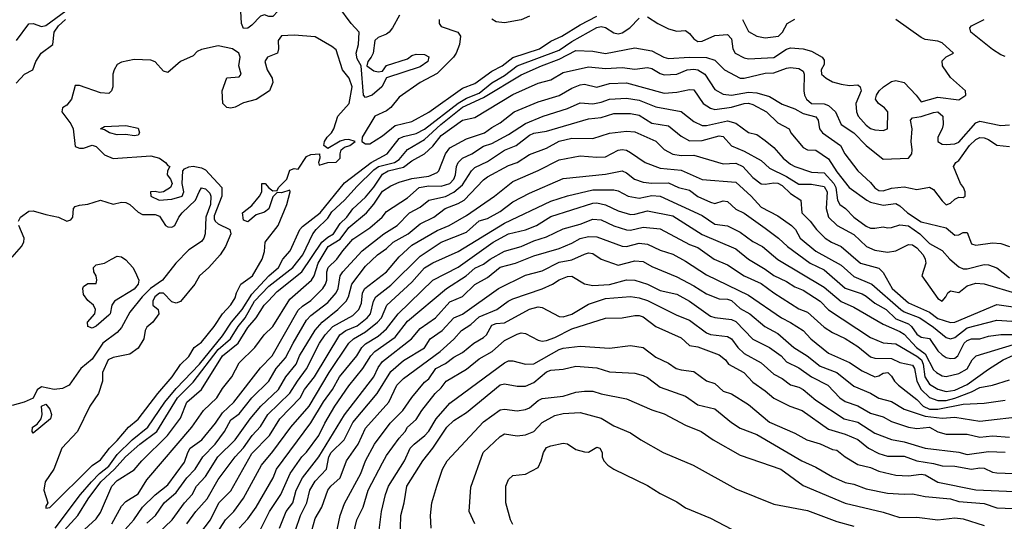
# Model space of a CAD drawing. Header units: metres. Extents: x -46681 to -43747, y -240911 to -237677.
# Tile 257 of 656: x -45058 to -44941, y -240417 to -240357. Entities that reach past the tile are written whole.
import ezdxf

# ---------------------------------------------------------------- set-up
doc = ezdxf.new("R2010")
doc.units = ezdxf.units.M
doc.layers.add('CONTOUR_INDEX', color=1, linetype='Continuous')
doc.layers.add('CONTOUR_INTER', color=3, linetype='Continuous')

msp = doc.modelspace()

# ---------------------------------------------------------------- linework, layer by layer
at = {"layer": 'CONTOUR_INDEX'}
for points, elevation in [([(-44940.6, -240361.44), (-44941.1, -240361.24), (-44942.1, -240360.59), (-44944.66, -240358.52), (-44944.79, -240358.02), (-44944.6, -240357.8), (-44943.1, -240357.04)], 75), ([(-45054.43, -240420.02), (-45050.8, -240416.02), (-45049.57, -240414.02), (-45048.04, -240412.02), (-45046.42, -240410.52), (-45045.12, -240409.02), (-45043.41, -240407.52), (-45041.39, -240406.02), (-45038.95, -240402.02), (-45037.1, -240400.17), (-45034.1, -240396.26), (-45032.65, -240395.02), (-45031.72, -240393.52), (-45030.92, -240392.52), (-45029.81, -240390.52), (-45028.1, -240388.76), (-45025.23, -240386.52), (-45024.05, -240385.02), (-45022.87, -240382.52), (-45022.48, -240382.02), (-45021.1, -240380.65), (-45020.6, -240379.9), (-45019.1, -240378.53), (-45017.6, -240376.85), (-45015.6, -240374.91), (-45015.08, -240374.52), (-45013.15, -240374.02), (-45012.6, -240373.67), (-45011.6, -240372.48), (-45009.6, -240371.3), (-45007.67, -240369.52), (-45005.1, -240367.47), (-45002.6, -240366.32), (-44998.1, -240363.61), (-44995.68, -240362.52), (-44993.6, -240361.76), (-44991.6, -240360.73), (-44989.6, -240360.81), (-44988.1, -240361.07), (-44984.6, -240360.38), (-44982.6, -240360.77), (-44981.15, -240361.52), (-44980.6, -240361.65), (-44978.1, -240361.5), (-44976.1, -240361.55), (-44975.1, -240361.86), (-44973.95, -240363.02), (-44972.1, -240364), (-44971.6, -240364.01), (-44969.1, -240363.41), (-44968.1, -240363.39), (-44966.6, -240362.82), (-44966.1, -240362.74), (-44965.1, -240362.85), (-44964.6, -240363.19), (-44964.47, -240363.52), (-44964.52, -240365.52), (-44964.46, -240366.02), (-44964.2, -240366.52), (-44963.6, -240367.01), (-44962.1, -240367.07), (-44961.6, -240367.27), (-44960.76, -240368.02), (-44960.09, -240369.52), (-44958.6, -240370.49), (-44957.1, -240372.01), (-44955.1, -240373.63), (-44952.1, -240373.5), (-44951.7, -240373.02), (-44951.64, -240372.52), (-44951.78, -240371.52), (-44951.66, -240370.02), (-44951.83, -240369.02), (-44951.6, -240368.73), (-44950.6, -240368.58), (-44949.1, -240368.08), (-44948.6, -240368.02), (-44948, -240368.52), (-44947.97, -240369.52), (-44948.1, -240370.04), (-44948.61, -240371.02), (-44948.61, -240371.52), (-44948.1, -240371.84), (-44947.6, -240371.88), (-44946.6, -240371.8), (-44946.1, -240371.61), (-44944.1, -240369.31), (-44943.6, -240369.13), (-44941.1, -240369.64), (-44940.1, -240369.55)], 75), ([(-45042.18, -240419.02), (-45039.59, -240416.52), (-45038.1, -240414.49), (-45037.19, -240413.52), (-45036.67, -240412.52), (-45035.6, -240411.39), (-45034.14, -240409.02), (-45032.11, -240407.02), (-45030.32, -240404.52), (-45029.05, -240403.02), (-45026.96, -240401.02), (-45026.06, -240399.52), (-45024.84, -240398.02), (-45024.45, -240397.02), (-45022.6, -240393.97), (-45021.75, -240393.02), (-45019.89, -240391.52), (-45018.91, -240390.52), (-45018.62, -240390.02), (-45018.25, -240388.52), (-45016.6, -240386.36), (-45015.2, -240385.02), (-45014.1, -240384.27), (-45013.32, -240383.52), (-45011.55, -240382.52), (-45010.1, -240381.33), (-45008.47, -240380.52), (-45007.14, -240379.52), (-45005.6, -240378.93), (-45004.88, -240378.52), (-45002.6, -240376.09), (-45002.1, -240375.75), (-44999.6, -240374.39), (-44998.6, -240374.03), (-44997.1, -240373.08), (-44995.1, -240372.35), (-44993.6, -240371.48), (-44992.1, -240371.14), (-44989.6, -240371.17), (-44987.6, -240370.53), (-44985.6, -240370.3), (-44984.6, -240370.38), (-44982.1, -240371.49), (-44981.1, -240372.49), (-44980.1, -240373.06), (-44979.1, -240373.22), (-44977.6, -240373.16), (-44974.1, -240374.2), (-44972.6, -240374.12), (-44971.79, -240374.52), (-44970.6, -240375.82), (-44969.6, -240376.59), (-44969.1, -240376.63), (-44968.1, -240376.45), (-44967.6, -240376.51), (-44967.1, -240376.77), (-44966.1, -240377.74), (-44964.89, -240378.52), (-44964.75, -240380.02), (-44963.77, -240381.02), (-44963.03, -240382.02), (-44961.99, -240383.02), (-44961.24, -240383.52), (-44960.1, -240384.01), (-44957.78, -240386.02), (-44955.6, -240386.59), (-44955.1, -240387.12), (-44954.04, -240389.02), (-44952.1, -240390.73), (-44949.6, -240391.82), (-44948.6, -240392.59), (-44947.1, -240393.05), (-44946.6, -240393.01), (-44941.6, -240390.92), (-44939.1, -240391.29)], 80), ([(-45029.6, -240418.72), (-45028.03, -240415.52), (-45026.66, -240413.52), (-45025.55, -240411.02), (-45024.19, -240409.02), (-45023.6, -240408.48), (-45022.15, -240406.52), (-45021.43, -240405.02), (-45020.24, -240403.02), (-45018.6, -240400.6), (-45016.92, -240398.52), (-45015.99, -240397.02), (-45015.51, -240396.52), (-45013.1, -240394.8), (-45011.6, -240392.89), (-45006.97, -240389.02), (-45004.66, -240387.52), (-45003.6, -240386.61), (-45002.6, -240386.13), (-45001.81, -240385.52), (-45000.1, -240384.57), (-44998.1, -240384.02), (-44996.6, -240383.37), (-44995.1, -240382.89), (-44993.1, -240381.91), (-44991.1, -240381.38), (-44989.6, -240380.76), (-44988.6, -240380.84), (-44987.1, -240381.57), (-44985.6, -240382.06), (-44985.1, -240382.09), (-44983.6, -240381.73), (-44981.6, -240381.94), (-44978.1, -240383.79), (-44977.1, -240384.14), (-44975.18, -240385.52), (-44973.6, -240386.2), (-44971.6, -240387.51), (-44969.6, -240388.43), (-44968.1, -240389.55), (-44965.1, -240391.42), (-44964.1, -240391.83), (-44962.1, -240393.62), (-44961.1, -240394.26), (-44959.6, -240394.97), (-44958.1, -240395.93), (-44956.6, -240397.14), (-44956.1, -240397.31), (-44954.1, -240397.36), (-44953.1, -240397.8), (-44951.6, -240398.13), (-44951.38, -240398.52), (-44951.1, -240400.02), (-44950.57, -240401.02), (-44949.6, -240401.98), (-44948.6, -240402.32), (-44947.6, -240402.32), (-44946.6, -240402.08), (-44944.6, -240401.31), (-44943.6, -240400.78), (-44942.1, -240400.5), (-44940.1, -240399.89)], 85), ([(-45046.8, -240385.52), (-45046.1, -240385.19), (-45045.6, -240385.27), (-45045.1, -240385.6), (-45044.25, -240386.52), (-45043.97, -240387.02), (-45043.54, -240388.02), (-45043.61, -240388.52), (-45044.1, -240389.09), (-45046.42, -240390.52), (-45046.74, -240391.02), (-45046.96, -240392.02), (-45047.1, -240392.2), (-45048.6, -240393.5), (-45049.1, -240393.75), (-45049.6, -240393.54), (-45049.65, -240393.02), (-45048.78, -240392.02), (-45048.69, -240391.52), (-45048.92, -240391.02), (-45049.6, -240390.46), (-45050.1, -240389.75), (-45050.21, -240389.02), (-45050.1, -240388.77), (-45049.6, -240388.44), (-45048.6, -240388.43), (-45048.52, -240388.02), (-45048.61, -240387.52), (-45048.88, -240387.02), (-45048.91, -240386.52), (-45048.6, -240386.22), (-45047.6, -240386), (-45046.8, -240385.52)], 75), ([(-45018.7, -240421.02), (-45017.65, -240416.52), (-45016.9, -240415.02), (-45016.3, -240413.02), (-45014.6, -240409.77), (-45014.1, -240408.87), (-45012.6, -240406.81), (-45011.88, -240406.02), (-45011.6, -240405.52), (-45010.6, -240404.6), (-45009.9, -240403.52), (-45008.33, -240401.52), (-45007.6, -240400.83), (-45007.04, -240400.02), (-45004.6, -240398.62), (-45003.1, -240397.39), (-45001.56, -240396.52), (-45000.1, -240395.2), (-44998.6, -240394.44), (-44998.1, -240394.31), (-44997.6, -240394.37), (-44996.1, -240395.15), (-44995.6, -240395.27), (-44995.1, -240395.22), (-44994.1, -240394.85), (-44992.1, -240393.81), (-44988.1, -240392.53), (-44986.1, -240392.5), (-44984.6, -240392.22), (-44984.1, -240392.22), (-44983.6, -240392.4), (-44982.1, -240393.55), (-44979.1, -240394.9), (-44978.1, -240395.78), (-44977.1, -240395.95), (-44974.6, -240396.9), (-44973.85, -240397.52), (-44973.47, -240398.02), (-44971.65, -240399.02), (-44970.6, -240400.16), (-44969.1, -240401.17), (-44968.1, -240402.07), (-44966.19, -240403.02), (-44964.72, -240403.52), (-44961.6, -240405.74), (-44959.6, -240406.33), (-44958.1, -240406.99), (-44956.83, -240408.02), (-44955.6, -240408.66), (-44954.6, -240408.97), (-44952.6, -240408.97), (-44951.1, -240409.53), (-44949.1, -240409.83), (-44948.1, -240410.11), (-44946.6, -240410.15), (-44944.6, -240410.51), (-44943.6, -240410.36), (-44943.1, -240410.4), (-44942.1, -240410.87), (-44941.6, -240410.95), (-44939.6, -240411.02)], 90), ([(-44999.1, -240417.1), (-44999.39, -240416.52), (-44999.93, -240414.52), (-44999.92, -240412.52), (-44999.6, -240411.75), (-44999.1, -240411.25), (-44997.6, -240411.11), (-44996.1, -240410.29), (-44995.72, -240409.52), (-44995.46, -240408.52), (-44995.1, -240407.94), (-44994.6, -240407.72), (-44993.1, -240407.41), (-44992.6, -240407.51), (-44991.6, -240408.15), (-44990.6, -240408.46), (-44990.1, -240408.5), (-44989.1, -240407.9), (-44988.76, -240408.02), (-44988.47, -240408.52), (-44988.47, -240409.02), (-44988.28, -240409.52), (-44987.83, -240410.02), (-44987.1, -240410.49), (-44983.1, -240412.45), (-44981.6, -240413.4), (-44979.6, -240414.4), (-44978.6, -240415.09), (-44975.6, -240416.32), (-44973.1, -240417.64)], 95)]:
    msp.add_lwpolyline(points, dxfattribs=dict(at, elevation=elevation))
at = {"layer": 'CONTOUR_INTER'}
for points, elevation in [([(-45058.06, -240359.52), (-45056.6, -240357.53), (-45056.1, -240357.52), (-45055.1, -240357.88), (-45054.6, -240357.75), (-45051.6, -240355.55)], 72), ([(-45031.03, -240355.02), (-45030.1, -240354.63), (-45029.6, -240354.69), (-45028.6, -240355.35), (-45027.1, -240355.22), (-45026.88, -240355.52), (-45027.04, -240356.02), (-45027.6, -240356.66), (-45028.1, -240356.69), (-45028.6, -240356.47), (-45029.1, -240356.62), (-45030.1, -240357.69), (-45030.6, -240358.04), (-45031.1, -240358.09), (-45031.34, -240357.52), (-45031.4, -240356.02), (-45031.31, -240355.52), (-45031.03, -240355.02)], 74), ([(-45012.57, -240356.52), (-45013.38, -240358.02), (-45013.81, -240358.52), (-45014.1, -240358.79), (-45015.1, -240359.18), (-45015.48, -240359.52), (-45015.71, -240361.02), (-45015.92, -240361.52), (-45016.31, -240362.02), (-45016.46, -240362.52), (-45015.6, -240363.13), (-45015.1, -240363.26), (-45014.6, -240363.19), (-45014.1, -240362.49), (-45011.6, -240361.7), (-45011.1, -240361.32), (-45010.6, -240361.17), (-45009.6, -240361.21), (-45009.1, -240361.46), (-45009.21, -240362.02), (-45010.1, -240362.65), (-45014.1, -240363.98), (-45014.67, -240365.02), (-45015.83, -240366.02), (-45016.6, -240366.3), (-45016.84, -240366.02), (-45017.14, -240362.52), (-45017.6, -240361.71), (-45017.71, -240361.02), (-45017.45, -240360.02), (-45017.35, -240358.52), (-45018.29, -240357.52), (-45019.79, -240355.52)], 74), ([(-45007.86, -240357.02), (-45007.86, -240357.52), (-45007.6, -240357.85), (-45005.62, -240358.52), (-45005.31, -240359.02), (-45005.43, -240360.02), (-45005.82, -240361.02), (-45006.14, -240361.52), (-45008.1, -240363.45), (-45010.1, -240364.51), (-45012.6, -240366.27), (-45013.6, -240367.49), (-45014.1, -240367.9), (-45015.48, -240368.52), (-45017.01, -240371.02), (-45017.04, -240371.52), (-45016.6, -240371.81), (-45016.1, -240371.82), (-45014.6, -240370.87), (-45013.1, -240369.64), (-45011.1, -240369.16), (-45009.1, -240368.04), (-45005.1, -240365.2), (-45003.6, -240364.65), (-45001.6, -240363.19), (-45000.37, -240362.52), (-44999.1, -240361.54), (-44995.95, -240360.52), (-44994.6, -240359.62), (-44993.29, -240359.02), (-44991.1, -240357.65), (-44989.1, -240356.65)], 73), ([(-44997.1, -240356.65), (-44998.1, -240357.08), (-45000.1, -240357.42), (-45001.1, -240357.31), (-45001.6, -240356.97)], 73), ([(-44983.1, -240356.72), (-44981.86, -240357.52), (-44980.6, -240358.13), (-44979.6, -240358.4), (-44978.6, -240358.35), (-44978.1, -240358.69), (-44977.6, -240359.33), (-44977.1, -240359.65), (-44976.6, -240359.61), (-44975.1, -240358.94), (-44973.6, -240358.82), (-44973.1, -240359.32), (-44972.94, -240360.52), (-44972.7, -240361.02), (-44971.6, -240361.6), (-44971.1, -240361.69), (-44968.1, -240361.53), (-44966.6, -240360.54), (-44966.1, -240360.4), (-44964.6, -240360.51), (-44963.6, -240360.8), (-44962.34, -240361.52), (-44962.1, -240361.85), (-44962.1, -240362.37), (-44962.47, -240363.02), (-44962.42, -240363.52), (-44961.87, -240364.02), (-44961.1, -240364.44), (-44960.1, -240364.72), (-44959.1, -240364.86), (-44958.1, -240364.79), (-44957.83, -240365.02), (-44957.73, -240365.52), (-44958.35, -240367.02), (-44958.28, -240368.02), (-44958.06, -240368.52), (-44957.1, -240369.6), (-44956.6, -240369.99), (-44956.1, -240370.15), (-44955.1, -240370.22), (-44954.6, -240370.03), (-44954.54, -240368.02), (-44954.93, -240367.52), (-44955.67, -240367.02), (-44956, -240366.52), (-44955.9, -240366.02), (-44955.57, -240365.52), (-44955.07, -240365.02), (-44954.1, -240364.39), (-44953.6, -240364.27), (-44952.6, -240364.53), (-44951.16, -240366.02), (-44950.6, -240366.81), (-44948.6, -240366.25), (-44946.1, -240366.57), (-44945.28, -240366.02), (-44945.31, -240365.52), (-44947.1, -240363.94), (-44948.05, -240362.52), (-44948.1, -240361.96), (-44947.6, -240361.46), (-44946.72, -240361.02), (-44948.1, -240359.82), (-44948.6, -240359.6), (-44950.1, -240359.4), (-44950.6, -240359.16), (-44953.6, -240357.02)], 74), ([(-45058.1, -240364.61), (-45057.11, -240363.52), (-45056.13, -240363.02), (-45055.76, -240362.02), (-45055.15, -240361.02), (-45053.76, -240360.02), (-45053.59, -240358.52), (-45053.1, -240357.77), (-45052.25, -240357.02)], 73), ([(-45053.47, -240417.52), (-45050.47, -240413.52), (-45049.18, -240412.02), (-45048.2, -240411.02), (-45047.1, -240410.15), (-45046.1, -240408.75), (-45044.33, -240407.02), (-45042.48, -240405.52), (-45040.44, -240402.52), (-45039.1, -240400.92), (-45036.35, -240398.02), (-45033.6, -240394.64), (-45032.53, -240393.02), (-45031.27, -240391.52), (-45030.1, -240389.69), (-45028.1, -240387.53), (-45026.93, -240386.52), (-45026.42, -240385.52), (-45025.57, -240384.52), (-45024.4, -240382.02), (-45024.1, -240381.65), (-45021.99, -240380.02), (-45019.1, -240376.44), (-45015.95, -240374.02), (-45014.02, -240373.02), (-45012.6, -240371.2), (-45012.1, -240370.95), (-45010.6, -240370.58), (-45009.6, -240370.08), (-45005.6, -240366.97), (-45004.6, -240366.39), (-45003.1, -240365.78), (-45001.6, -240364.56), (-45000.1, -240363.68), (-44998.6, -240362.55), (-44993.6, -240360.68), (-44992.1, -240359.63), (-44989.1, -240357.99), (-44988.6, -240357.86), (-44988.1, -240358), (-44987.1, -240358.62), (-44986.6, -240358.72), (-44986.1, -240358.63), (-44985.21, -240358.02), (-44984.1, -240356.89)], 74), ([(-44971.8, -240357.02), (-44971.1, -240358.45), (-44970.1, -240359.03), (-44969.1, -240359.22), (-44967.55, -240359.02), (-44967.06, -240358.52), (-44966.5, -240357.52), (-44965.6, -240356.98)], 73), ([(-45026.6, -240358.98), (-45027, -240359.52), (-45026.96, -240360.52), (-45027.08, -240361.02), (-45028.24, -240361.52), (-45028.57, -240362.02), (-45028.28, -240363.02), (-45027.71, -240364.02), (-45027.63, -240364.52), (-45028.02, -240365.52), (-45029.6, -240366.56), (-45031.1, -240366.92), (-45032.1, -240367.46), (-45032.6, -240367.57), (-45033.1, -240367.49), (-45033.54, -240367.02), (-45033.63, -240365.52), (-45033.1, -240363.98), (-45031.6, -240363.83), (-45031.39, -240363.52), (-45031.65, -240362.52), (-45031.5, -240361.52), (-45031.67, -240361.02), (-45032.42, -240360.52), (-45034.1, -240360.18), (-45036.1, -240360.59), (-45036.6, -240360.85), (-45037.1, -240361.33), (-45038.6, -240362.01), (-45040.1, -240363.32), (-45040.6, -240363.16), (-45041.6, -240362.06), (-45042.1, -240361.87), (-45044.1, -240361.77), (-45045.6, -240362.09), (-45046.1, -240362.38), (-45046.49, -240363.02), (-45046.63, -240363.52), (-45046.64, -240365.02), (-45046.78, -240365.52), (-45047.1, -240365.82), (-45048.1, -240365.74), (-45050.6, -240364.87), (-45051.1, -240364.89), (-45051.55, -240366.52), (-45052.1, -240367.2), (-45052.59, -240367.52), (-45052.69, -240368.02), (-45051.6, -240369.42), (-45051.33, -240370.02), (-45051.1, -240372.12), (-45050.6, -240372.33), (-45050.1, -240372.35), (-45049.1, -240371.99), (-45048.6, -240372.13), (-45047.6, -240373.13), (-45046.6, -240373.56), (-45042.1, -240373.25), (-45041.1, -240373.5), (-45040.38, -240374.02), (-45040.1, -240374.41), (-45039.86, -240374.52), (-45040.14, -240375.02), (-45040.19, -240375.52), (-45039.77, -240376.02), (-45039.57, -240376.52), (-45039.77, -240377.02), (-45040.6, -240377.54), (-45041.1, -240377.62), (-45041.6, -240377.47), (-45042.16, -240377.52), (-45042.1, -240378.02), (-45041.14, -240378.52), (-45039.6, -240378.39), (-45038.41, -240378.02), (-45038.2, -240377.52), (-45038.39, -240376.52), (-45038.31, -240375.02), (-45038.1, -240374.8), (-45037.6, -240374.54), (-45037.1, -240374.46), (-45036.1, -240374.65), (-45035.6, -240374.91), (-45033.67, -240377.02), (-45033.68, -240378.02), (-45034.6, -240380.38), (-45034.6, -240380.73), (-45034.47, -240381.02), (-45034.1, -240381.34), (-45032.72, -240382.02), (-45032.6, -240382.52), (-45033.24, -240384.02), (-45033.86, -240385.02), (-45035.22, -240386.52), (-45036.33, -240387.52), (-45036.87, -240388.52), (-45038.6, -240390.56), (-45039.1, -240390.78), (-45039.6, -240390.61), (-45040.6, -240389.59), (-45041.1, -240389.59), (-45041.62, -240390.02), (-45041.89, -240390.52), (-45041.87, -240391.02), (-45041.25, -240391.52), (-45041.18, -240392.02), (-45041.89, -240393.02), (-45042.6, -240393.6), (-45042.78, -240394.02), (-45042.94, -240395.02), (-45043.6, -240396.1), (-45044.6, -240396.84), (-45046.6, -240397.21), (-45047.18, -240397.52), (-45047.84, -240399.02), (-45047.84, -240400.02), (-45048.35, -240401.52), (-45049.35, -240403.02), (-45050.83, -240406.02), (-45052.67, -240408.02), (-45053.63, -240410.52), (-45054.66, -240412.02), (-45054.84, -240413.02), (-45054.36, -240414.52), (-45054.6, -240414.91), (-45054.6, -240415.15), (-45054.1, -240415.05), (-45049.1, -240410.08), (-45048.1, -240409.39), (-45047.04, -240408.02), (-45046.1, -240407.1), (-45044.77, -240405.52), (-45043.6, -240404.57), (-45041.3, -240401.52), (-45039.58, -240399.52), (-45038.6, -240398.07), (-45037.6, -240397.1), (-45036.95, -240396.02), (-45036.1, -240395.41), (-45034.6, -240393.55), (-45033.58, -240392.02), (-45032.6, -240390.95), (-45032.1, -240390.11), (-45031.94, -240389.52), (-45031.43, -240388.52), (-45030.05, -240387.52), (-45028.88, -240385.52), (-45028.6, -240384.61), (-45028.52, -240383.52), (-45027, -240381.52), (-45025.95, -240379.02), (-45025.55, -240377.52), (-45025.6, -240377.34), (-45026.6, -240377.63), (-45027.1, -240377.6), (-45027.6, -240378.12), (-45028.1, -240379.55), (-45028.6, -240379.96), (-45029.6, -240380.26), (-45030.6, -240381.1), (-45031.1, -240380.9), (-45031.23, -240380.02), (-45030.1, -240379.16), (-45029.19, -240378.02), (-45028.93, -240377.52), (-45028.92, -240376.52), (-45028.51, -240376.52), (-45028.1, -240377.05), (-45027.6, -240377.42), (-45027.1, -240377.37), (-45026.94, -240377.02), (-45025.94, -240376.02), (-45025.6, -240374.96), (-45025.1, -240374.74), (-45024.6, -240374.82), (-45023.6, -240373.31), (-45023.1, -240373.1), (-45022.06, -240373.02), (-45022.02, -240373.52), (-45022.21, -240374.02), (-45022.1, -240374.35), (-45021.1, -240374.04), (-45020.1, -240374), (-45019.6, -240373.52), (-45019.62, -240373.02), (-45019.48, -240372.52), (-45019.1, -240372.21), (-45018.46, -240372.02), (-45017.82, -240371.52), (-45018.6, -240371.29), (-45019.1, -240371.34), (-45019.6, -240371.49), (-45021.1, -240372.37), (-45021.56, -240372.02), (-45021.47, -240371.52), (-45021.17, -240371.02), (-45020.64, -240370.52), (-45020.35, -240370.02), (-45019.88, -240368.52), (-45018.56, -240367.02), (-45018.19, -240365.02), (-45018.54, -240364.02), (-45019.32, -240363.02), (-45020.1, -240360.65), (-45020.6, -240360.22), (-45022.6, -240359.08), (-45025.1, -240358.91), (-45026.6, -240358.98)], 73), ([(-45050.91, -240418.52), (-45048.6, -240416.43), (-45048.1, -240415.66), (-45046.73, -240412.52), (-45046.1, -240411.87), (-45044.1, -240410.59), (-45043.17, -240409.52), (-45040.13, -240406.52), (-45038.6, -240404.45), (-45037.84, -240402.52), (-45036.08, -240401.02), (-45033.59, -240397.02), (-45031.73, -240395.52), (-45030.6, -240393.66), (-45029.6, -240392.52), (-45028.65, -240391.02), (-45028.19, -240390.52), (-45027.1, -240389.38), (-45024.17, -240387.02), (-45021.8, -240383.52), (-45021.1, -240382.92), (-45020.39, -240382.52), (-45019.6, -240381.27), (-45018.82, -240380.52), (-45018.1, -240379.55), (-45016.6, -240378.17), (-45015.6, -240376.97), (-45014.6, -240375.42), (-45013.9, -240375.02), (-45012.1, -240374.57), (-45011.1, -240373.84), (-45009.6, -240373), (-45008.6, -240372.1), (-45007.6, -240370.82), (-45005.1, -240369.01), (-45003.6, -240368.68), (-44999.1, -240365.95), (-44996.1, -240364.62), (-44994.6, -240364.22), (-44993.1, -240363.35), (-44990.1, -240362.66), (-44988.1, -240362.85), (-44986.1, -240362.74), (-44984.6, -240362.95), (-44983.1, -240362.73), (-44982.6, -240362.84), (-44981.6, -240363.47), (-44981.1, -240363.6), (-44979.6, -240363.53), (-44978.37, -240363.02), (-44977.6, -240362.93), (-44977.1, -240363.03), (-44976.27, -240363.52), (-44975.1, -240365.35), (-44974.1, -240365.89), (-44973.1, -240366.02), (-44971.1, -240365.69), (-44970.1, -240365.76), (-44968.6, -240366.17), (-44967.1, -240367.08), (-44965.6, -240367.65), (-44964.6, -240368.2), (-44963.1, -240368.62), (-44962.81, -240369.02), (-44962.68, -240370.02), (-44962.31, -240370.52), (-44960.17, -240372.02), (-44959.64, -240373.02), (-44958.1, -240375.03), (-44956.6, -240376.41), (-44956.1, -240377.05), (-44955.6, -240377.35), (-44955.1, -240377.4), (-44954.1, -240377.08), (-44952.6, -240376.93), (-44951.1, -240377.25), (-44949.6, -240376.95), (-44949.1, -240377.23), (-44948.1, -240378.61), (-44947.6, -240379.07), (-44947.1, -240378.86), (-44946.6, -240378.38), (-44946.1, -240378.17), (-44945.6, -240378.21), (-44945.35, -240378.02), (-44945.35, -240377.52), (-44945.55, -240377.02), (-44945.9, -240376.52), (-44946.72, -240374.52), (-44946.48, -240374.02), (-44946.1, -240373.79), (-44944.82, -240372.02), (-44944.1, -240371.3), (-44943.6, -240371.08), (-44943.1, -240371.11), (-44942.6, -240371.28), (-44941.6, -240371.99), (-44940.1, -240372.13)], 76), ([(-45046.73, -240417.02), (-45045.6, -240414.89), (-45045.1, -240414.35), (-45043.6, -240413.43), (-45042.6, -240411.77), (-45037.23, -240405.52), (-45035.84, -240403.52), (-45034.28, -240402.02), (-45033.6, -240400.9), (-45032.48, -240399.52), (-45031.6, -240397.87), (-45029.74, -240396.02), (-45028.64, -240394.52), (-45027.6, -240393.53), (-45025.6, -240390.3), (-45023.03, -240388.02), (-45022.69, -240387.52), (-45022.22, -240386.02), (-45021.03, -240384.02), (-45019.6, -240383.14), (-45018.6, -240381.75), (-45016.49, -240380.02), (-45015.6, -240378.99), (-45014.6, -240377.44), (-45013.6, -240376.81), (-45012.6, -240376.38), (-45011.1, -240375.92), (-45009.1, -240375.66), (-45008.1, -240375.23), (-45007.88, -240375.02), (-45007.11, -240373.02), (-45006.6, -240372.28), (-45004.6, -240371.22), (-45002.45, -240370.52), (-45001.6, -240369.87), (-45000.6, -240369.33), (-44998.94, -240368.02), (-44996.1, -240366.82), (-44993.6, -240366.08), (-44992.1, -240365.19), (-44991.1, -240364.8), (-44990.6, -240364.73), (-44989.1, -240365.08), (-44987.6, -240364.65), (-44985.6, -240364.57), (-44981.1, -240365.77), (-44979.6, -240365.66), (-44978.1, -240365.36), (-44977.6, -240365.41), (-44976.48, -240367.02), (-44975.6, -240367.59), (-44975.1, -240367.73), (-44973.1, -240367.47), (-44971.6, -240367.01), (-44971.1, -240366.96), (-44970.6, -240367.14), (-44968.96, -240368.02), (-44967.6, -240369.33), (-44966.28, -240370.02), (-44966.06, -240370.52), (-44964.6, -240372.26), (-44964.1, -240372.54), (-44963.1, -240372.58), (-44961.6, -240373.59), (-44960.6, -240375.15), (-44959.12, -240377.02), (-44957.05, -240378.52), (-44956.6, -240378.76), (-44955.1, -240379.11), (-44953.6, -240378.93), (-44953.1, -240379.19), (-44952.22, -240380.02), (-44950.6, -240381.11), (-44947.6, -240381.8), (-44946.6, -240382.69), (-44946.1, -240382.65), (-44945.6, -240382.37), (-44945.1, -240382.36), (-44944.6, -240383.7), (-44944.1, -240383.85), (-44942.1, -240383.58), (-44941.1, -240383.67), (-44940.1, -240384.01)], 77), ([(-45045.9, -240418.52), (-45044.12, -240416.52), (-45043.1, -240415.02), (-45041.6, -240413.55), (-45040.1, -240412.38), (-45038.1, -240409.66), (-45037.73, -240408.52), (-45037.43, -240408.02), (-45036.07, -240407.02), (-45034.41, -240405.02), (-45033.6, -240403.79), (-45032.27, -240402.52), (-45029.1, -240398.45), (-45027.7, -240397.02), (-45024.6, -240391.6), (-45024.1, -240391.12), (-45023.1, -240390.45), (-45021.68, -240389.02), (-45021.34, -240388.52), (-45021.22, -240388.02), (-45021.22, -240387.02), (-45021.06, -240386.52), (-45020.01, -240385.52), (-45019.31, -240384.52), (-45018.1, -240383.17), (-45016.1, -240381.81), (-45014.62, -240380.52), (-45014.1, -240379.88), (-45011.6, -240378.23), (-45010.22, -240377.02), (-45009.1, -240376.81), (-45007.6, -240376.85), (-45006.6, -240376.52), (-45006.1, -240376.02), (-45005.92, -240375.52), (-45005.8, -240374.52), (-45005.58, -240374.02), (-45005.1, -240373.51), (-45003.96, -240373.02), (-45002.6, -240372.11), (-45001.6, -240371.77), (-44999.6, -240370.72), (-44997.6, -240369.39), (-44995.48, -240368.52), (-44992.6, -240367.62), (-44991.1, -240366.92), (-44989.6, -240367.05), (-44988.6, -240366.86), (-44987.6, -240366.49), (-44985.6, -240366.4), (-44984.1, -240366.62), (-44982.1, -240367.42), (-44979.1, -240367.95), (-44977.6, -240369.14), (-44976.6, -240369.63), (-44976.1, -240369.64), (-44973.6, -240369.09), (-44972.6, -240369.34), (-44971.1, -240370.48), (-44970.1, -240370.7), (-44969.1, -240371.42), (-44968.1, -240372.27), (-44966.99, -240373.52), (-44966.1, -240374.22), (-44965.6, -240374.5), (-44963.6, -240375.17), (-44962.1, -240375.27), (-44960.96, -240376.52), (-44960.73, -240377.02), (-44960.52, -240378.52), (-44960.26, -240379.02), (-44959.57, -240379.52), (-44958.6, -240380.55), (-44957.1, -240381.62), (-44956.6, -240381.85), (-44956.1, -240381.84), (-44955.1, -240381.69), (-44954.6, -240381.82), (-44954.1, -240381.76), (-44953.1, -240381.43), (-44952.1, -240381.55), (-44950.72, -240382.52), (-44949.6, -240383.66), (-44948.1, -240384.49), (-44947.19, -240385.52), (-44946.1, -240386.44), (-44945.6, -240386.68), (-44945.1, -240386.69), (-44943.1, -240386.16), (-44942.6, -240386.21), (-44941.6, -240386.57), (-44940.1, -240387.74)], 78), ([(-45042.6, -240416.94), (-45041.54, -240416.02), (-45040.54, -240414.52), (-45039.1, -240413.28), (-45037.82, -240411.52), (-45036.85, -240410.52), (-45035.93, -240409.02), (-45034.47, -240407.52), (-45033.37, -240406.02), (-45032.6, -240404.64), (-45031.6, -240403.94), (-45030.12, -240402.02), (-45028.1, -240400.04), (-45027.24, -240398.52), (-45026.1, -240397.26), (-45025.22, -240395.52), (-45023.6, -240392.78), (-45023.1, -240392.23), (-45021.1, -240390.69), (-45020.08, -240389.52), (-45019.87, -240389.02), (-45019.63, -240387.52), (-45019.28, -240387.02), (-45017, -240384.52), (-45014.44, -240382.52), (-45012.83, -240381.52), (-45011.36, -240380.02), (-45010.1, -240379.35), (-45009.1, -240378.51), (-45007.1, -240378.07), (-45006.1, -240377.55), (-45005.1, -240376.68), (-45004.01, -240375.02), (-45003.6, -240374.64), (-45002.1, -240373.92), (-45000.1, -240372.58), (-44998.72, -240372.02), (-44997.1, -240370.77), (-44996.6, -240370.53), (-44995.1, -240370.32), (-44990.1, -240368.85), (-44988.6, -240368.7), (-44987.1, -240368.21), (-44985.1, -240368.19), (-44984.1, -240368.41), (-44982.6, -240369.34), (-44980.6, -240369.69), (-44979.1, -240370.92), (-44978.1, -240371.44), (-44976.6, -240371.4), (-44974.6, -240370.86), (-44974.1, -240370.94), (-44973.1, -240372.04), (-44971.6, -240372.7), (-44969.6, -240373.81), (-44968.6, -240374.69), (-44966.6, -240375.7), (-44965.1, -240376.62), (-44963.6, -240376.6), (-44962.1, -240376.89), (-44961.76, -240377.52), (-44961.87, -240379.52), (-44961.6, -240380.52), (-44960.58, -240381.52), (-44958.6, -240382.61), (-44957.08, -240384.02), (-44956.1, -240384.46), (-44954.6, -240384.69), (-44953.6, -240384.52), (-44952.1, -240383.78), (-44951.6, -240383.82), (-44951.1, -240384.2), (-44950.35, -240385.02), (-44950.1, -240385.52), (-44950.03, -240386.02), (-44950.51, -240387.52), (-44948.6, -240390.21), (-44948.1, -240390.52), (-44947.64, -240390.02), (-44947.42, -240389.52), (-44947.1, -240389.29), (-44946.1, -240389.5), (-44945.1, -240388.72), (-44944.1, -240388.4), (-44943.1, -240388.45), (-44939.1, -240389.67)], 79), ([(-45048.08, -240370.02), (-45047.6, -240369.75), (-45045.1, -240369.63), (-45043.6, -240369.94), (-45043.46, -240370.52), (-45043.6, -240370.77), (-45044.1, -240370.87), (-45045.1, -240370.7), (-45046.1, -240370.74), (-45047.03, -240370.52), (-45047.6, -240370.16), (-45048.08, -240370.02)], 73), ([(-45037.84, -240417.02), (-45036.75, -240415.52), (-45035.42, -240414.02), (-45034.1, -240411.74), (-45032.1, -240409.02), (-45031.1, -240407.96), (-45030.06, -240406.52), (-45029.1, -240405.42), (-45028.23, -240404.02), (-45025.6, -240401.48), (-45024.7, -240400.02), (-45023.6, -240398.59), (-45022.07, -240395.52), (-45021.38, -240394.52), (-45020.48, -240393.52), (-45018.1, -240392.24), (-45017.4, -240391.52), (-45017.1, -240390.75), (-45016.97, -240389.52), (-45016.69, -240389.02), (-45014.1, -240387.02), (-45012.6, -240385.25), (-45011.1, -240383.87), (-45008.1, -240382.12), (-45006.68, -240381.52), (-45004.6, -240380.35), (-45001.29, -240378.02), (-44999.1, -240376.28), (-44996.1, -240374.99), (-44993.6, -240373.72), (-44991.1, -240373.26), (-44989.1, -240373.42), (-44988.1, -240373.35), (-44986.6, -240372.58), (-44986.1, -240372.48), (-44985.6, -240372.57), (-44985.1, -240372.84), (-44983.37, -240374.02), (-44981.6, -240374.7), (-44979.1, -240374.95), (-44976.6, -240376.04), (-44972.6, -240376.38), (-44970.8, -240378.02), (-44969.6, -240379.33), (-44967.6, -240380.36), (-44965.97, -240381.52), (-44965.52, -240382.02), (-44964.94, -240383.02), (-44963.1, -240384.58), (-44960.1, -240386.26), (-44958.6, -240387.6), (-44956.44, -240388.52), (-44952.99, -240391.52), (-44952.6, -240391.78), (-44950.75, -240392.52), (-44949.1, -240393.6), (-44947.6, -240394.84), (-44947.1, -240394.99), (-44946.6, -240394.84), (-44945.1, -240393.7), (-44941.6, -240392.79), (-44938.6, -240393)], 81), ([(-45036.92, -240419.02), (-45035.03, -240416.52), (-45034.03, -240414.52), (-45032.6, -240413.1), (-45030.1, -240408.63), (-45028, -240406.52), (-45026.8, -240404.52), (-45024.36, -240402.02), (-45023.86, -240401.02), (-45022.67, -240399.52), (-45019.65, -240394.52), (-45018.95, -240394.02), (-45017.6, -240393.44), (-45016.39, -240392.52), (-45016.01, -240392.02), (-45015.64, -240390.52), (-45015.38, -240390.02), (-45013.6, -240388.64), (-45010.1, -240385.18), (-45007.6, -240383.51), (-45004.6, -240382.32), (-45003.1, -240380.97), (-45002.1, -240380.71), (-45000.6, -240379.87), (-44999.1, -240378.72), (-44997.1, -240377.67), (-44993.1, -240375.92), (-44988.1, -240375.44), (-44986.1, -240375.03), (-44985.6, -240375.26), (-44984.65, -240376.02), (-44983.6, -240376.37), (-44982.6, -240376.48), (-44980.6, -240376.44), (-44979.43, -240377.02), (-44978.1, -240377.31), (-44977.1, -240378.09), (-44975.6, -240378.77), (-44975.1, -240378.92), (-44974.1, -240378.61), (-44973.6, -240378.68), (-44972.6, -240379.59), (-44971.6, -240380.07), (-44969.1, -240381.83), (-44967.55, -240383.02), (-44966.47, -240384.02), (-44963.77, -240386.02), (-44962.1, -240386.79), (-44959.6, -240388.98), (-44957.6, -240389.65), (-44957.1, -240389.93), (-44956.1, -240390.78), (-44954.73, -240391.52), (-44953.6, -240392.63), (-44952.1, -240393.24), (-44951.72, -240393.52), (-44951.1, -240394.44), (-44950.6, -240394.81), (-44949.6, -240394.95), (-44948.6, -240396.42), (-44948.1, -240396.92), (-44947.6, -240397.24), (-44947.1, -240397.36), (-44946.6, -240397.29), (-44946.24, -240397.02), (-44945.48, -240395.52), (-44945.1, -240395.2), (-44944.6, -240395.02), (-44943.6, -240395.01), (-44942.6, -240394.7), (-44941.1, -240394.48), (-44939.1, -240394.49)], 82), ([(-45036.39, -240377.52), (-45036.1, -240377.06), (-45035.6, -240377.18), (-45035.1, -240377.69), (-45034.97, -240378.02), (-45035.04, -240379.02), (-45035.58, -240380.52), (-45035.67, -240382.52), (-45035.8, -240383.02), (-45036.1, -240383.43), (-45037.6, -240384.41), (-45039.15, -240386.02), (-45040.72, -240388.02), (-45042.16, -240389.02), (-45043.15, -240390.02), (-45044.6, -240391.82), (-45045.6, -240393.67), (-45046.1, -240394.26), (-45047.82, -240395.52), (-45049.1, -240397.44), (-45050.42, -240398.52), (-45051.8, -240400.52), (-45052.6, -240400.91), (-45053.6, -240401.03), (-45055.1, -240400.73), (-45055.6, -240401.08), (-45056.1, -240402.05), (-45057.16, -240402.52), (-45058.6, -240402.95)], 74), ([(-45057.85, -240381.02), (-45057.6, -240380.52), (-45056.6, -240379.82), (-45056.1, -240379.78), (-45054.6, -240380.23), (-45053.1, -240380.53), (-45052.1, -240381.02), (-45051.6, -240380.84), (-45051.39, -240380.52), (-45051.3, -240379.52), (-45051.1, -240379.27), (-45050.6, -240379.09), (-45049.6, -240378.99), (-45048.1, -240378.5), (-45046.6, -240378.98), (-45045.6, -240378.74), (-45045.1, -240378.78), (-45044.6, -240379.03), (-45043.6, -240379.96), (-45043.1, -240380.23), (-45041.6, -240380.23), (-45041.1, -240380.43), (-45040.39, -240381.52), (-45040.1, -240381.7), (-45039.6, -240381.71), (-45039.28, -240381.52), (-45038.8, -240380.52), (-45038.4, -240380.02), (-45036.82, -240378.52), (-45036.39, -240377.52)], 74), ([(-45035.14, -240419.52), (-45033.24, -240416.52), (-45032.25, -240415.52), (-45031.1, -240413.97), (-45028.97, -240410.02), (-45027.6, -240408.42), (-45025.49, -240405.52), (-45023.31, -240403.02), (-45020.93, -240399.02), (-45018.58, -240395.52), (-45018.03, -240395.02), (-45016.6, -240394.17), (-45015.18, -240393.02), (-45014.72, -240392.52), (-45014.09, -240391.02), (-45011.1, -240388.25), (-45009.6, -240386.57), (-45008.6, -240385.97), (-45005.6, -240384.62), (-45000.1, -240381.25), (-44994.6, -240378.62), (-44992.6, -240377.98), (-44989.6, -240377.27), (-44987.1, -240377.3), (-44986.6, -240377.42), (-44985.41, -240378.02), (-44984.1, -240378.27), (-44982.6, -240377.97), (-44981.6, -240378.03), (-44976.6, -240380.35), (-44975.1, -240381.37), (-44973.6, -240381.57), (-44972.1, -240382.3), (-44970.6, -240383.44), (-44969.45, -240384.02), (-44967.6, -240385.59), (-44962.1, -240388.85), (-44960.1, -240390.55), (-44958.6, -240391.25), (-44955.1, -240393.26), (-44953.1, -240394.12), (-44952.6, -240394.45), (-44951.13, -240396.02), (-44950.1, -240396.8), (-44949.1, -240398.69), (-44948.77, -240399.02), (-44948.1, -240399.41), (-44947.6, -240399.5), (-44946.1, -240399.11), (-44945.1, -240398.56), (-44944.52, -240397.52), (-44944.05, -240397.02), (-44939.6, -240395.69)], 83), ([(-45031.6, -240417.52), (-45030.6, -240416.41), (-45029.61, -240415.02), (-45027.58, -240411.52), (-45027.19, -240410.52), (-45023.1, -240404.98), (-45021.6, -240402.51), (-45020.52, -240401.02), (-45019.68, -240399.52), (-45017.65, -240397.02), (-45017.06, -240396.02), (-45016.6, -240395.6), (-45015.1, -240394.67), (-45014.1, -240393.82), (-45012.71, -240392.02), (-45008.6, -240388.02), (-45005.6, -240386.5), (-45001.42, -240383.52), (-44999.6, -240382.51), (-44997.6, -240382.06), (-44996.3, -240381.52), (-44994.6, -240380.47), (-44989.6, -240378.87), (-44989.1, -240378.84), (-44988.1, -240379.05), (-44986.6, -240379.77), (-44985.1, -240380.2), (-44984.6, -240380.18), (-44983.1, -240379.78), (-44980.1, -240380.36), (-44976.6, -240382.6), (-44972.6, -240384.31), (-44971.1, -240385.52), (-44969.1, -240386.71), (-44968.1, -240387.47), (-44966.6, -240388.17), (-44965.6, -240388.84), (-44964.6, -240389.21), (-44962.6, -240390.51), (-44961.6, -240391.55), (-44956.6, -240394.84), (-44955.1, -240395.48), (-44953.6, -240395.59), (-44951.1, -240397.05), (-44950.53, -240397.52), (-44950.33, -240398.02), (-44950.16, -240399.52), (-44949.6, -240400.39), (-44948.6, -240401.01), (-44947.6, -240401.25), (-44946.6, -240401.12), (-44945.1, -240400.43), (-44942.6, -240398.6), (-44940.84, -240397.52), (-44939.6, -240396.94)], 84), ([(-45058.6, -240385.28), (-45057.48, -240384.02), (-45057.19, -240383.52), (-45057.17, -240383.02), (-45057.8, -240381.52)], 74), ([(-45026.84, -240417.52), (-45026.02, -240415.52), (-45025.26, -240414.52), (-45024.83, -240413.02), (-45024.1, -240411.53), (-45022.17, -240409.02), (-45019.1, -240404.05), (-45015.63, -240399.52), (-45015.1, -240398.42), (-45014.6, -240397.72), (-45011.15, -240395.02), (-45010.1, -240393.77), (-45008.29, -240392.52), (-45006.6, -240390.6), (-45005.1, -240389.99), (-45003.6, -240388.53), (-45002.1, -240387.72), (-45000.6, -240386.47), (-44998.79, -240386.02), (-44996.6, -240385.14), (-44993.6, -240384.26), (-44992.1, -240383.64), (-44991.1, -240383.07), (-44990.1, -240382.82), (-44989.1, -240382.86), (-44986.1, -240384), (-44985.6, -240384.01), (-44984.1, -240383.62), (-44983.1, -240383.74), (-44981.6, -240384.46), (-44980.1, -240384.95), (-44978.6, -240385.76), (-44976.1, -240387.4), (-44971.1, -240389.83), (-44967.19, -240392.52), (-44966.1, -240393.06), (-44964.62, -240394.02), (-44963.71, -240395.02), (-44961.6, -240396.72), (-44959.1, -240397.8), (-44957.6, -240398.82), (-44956.1, -240399.53), (-44955.6, -240399.4), (-44955.1, -240399.08), (-44954.55, -240399.02), (-44954.1, -240399.43), (-44953.75, -240400.02), (-44953.26, -240400.52), (-44951.1, -240402.23), (-44950.33, -240403.02), (-44949.6, -240403.35), (-44948.6, -240403.37), (-44945.6, -240402.79), (-44943.1, -240402.65), (-44940.6, -240402.28)], 86), ([(-45025.51, -240419.52), (-45024.31, -240416.02), (-45023.58, -240414.52), (-45023.22, -240413.02), (-45022.6, -240411.92), (-45021.23, -240410.52), (-45020.95, -240409.02), (-45020.69, -240408.52), (-45019.16, -240407.02), (-45018.1, -240404.96), (-45015.23, -240401.52), (-45013.6, -240398.87), (-45012.1, -240397.57), (-45009.6, -240396.07), (-45008.91, -240395.02), (-45007.48, -240394.02), (-45006.1, -240392.52), (-45005.1, -240392.07), (-45000.81, -240389.02), (-44997.6, -240387.42), (-44995.6, -240386.92), (-44993.6, -240385.87), (-44992.1, -240385.6), (-44990.6, -240384.93), (-44990.1, -240384.78), (-44989.6, -240384.85), (-44988.6, -240385.55), (-44986.6, -240386.26), (-44984.6, -240385.71), (-44983.6, -240385.81), (-44982.6, -240386.39), (-44979.6, -240387.64), (-44977.6, -240388.69), (-44976.1, -240389.66), (-44974.6, -240390.23), (-44973.6, -240390.28), (-44973.1, -240390.44), (-44972.1, -240391.4), (-44970.93, -240392.02), (-44969.16, -240393.52), (-44967.6, -240394.37), (-44965.7, -240396.02), (-44964.11, -240397.02), (-44962.6, -240398.24), (-44960.61, -240399.02), (-44958.6, -240400.62), (-44956.6, -240401.45), (-44955.6, -240402.06), (-44954.1, -240402.44), (-44952.6, -240403.35), (-44950.1, -240404.2), (-44948.1, -240404.43), (-44946.6, -240404.33), (-44943.6, -240404.79), (-44938.1, -240404.18)], 87), ([(-45023.19, -240418.52), (-45022.6, -240416.36), (-45021.81, -240415.02), (-45021.1, -240413.02), (-45020.72, -240412.52), (-45019.62, -240411.52), (-45018.88, -240409.52), (-45017.48, -240407.52), (-45016.6, -240405.63), (-45013.83, -240402.52), (-45012.88, -240400.52), (-45012.1, -240399.71), (-45007.72, -240396.52), (-45006.1, -240395.05), (-45005.18, -240394.02), (-45004.1, -240393.31), (-45003.1, -240392.37), (-45001.02, -240391.52), (-44999.67, -240390.52), (-44999.1, -240390.23), (-44995.6, -240389.06), (-44994.37, -240388.52), (-44993.6, -240387.98), (-44992.6, -240387.6), (-44992.1, -240387.56), (-44990.6, -240388.45), (-44989.6, -240388.68), (-44987.6, -240388.53), (-44985.6, -240387.97), (-44984.6, -240388.02), (-44983.1, -240388.49), (-44981.6, -240389.24), (-44979.6, -240389.69), (-44978.1, -240390.54), (-44975.6, -240392.29), (-44975.1, -240392.46), (-44973.1, -240392.71), (-44972.6, -240392.94), (-44970.6, -240395.04), (-44968.6, -240396.04), (-44967.23, -240397.02), (-44966.6, -240397.73), (-44965.1, -240398.47), (-44963.6, -240399.54), (-44961.69, -240400.52), (-44960.26, -240402.02), (-44959.6, -240402.44), (-44958.1, -240402.97), (-44956.6, -240403.84), (-44955.1, -240404.29), (-44954.1, -240404.82), (-44952.1, -240405.52), (-44951.1, -240405.66), (-44949.6, -240405.5), (-44948.6, -240406.08), (-44947.6, -240406.35), (-44945.1, -240406.34), (-44943.6, -240406.69), (-44942.1, -240406.55), (-44940.1, -240406.71)], 88), ([(-45020.1, -240418.26), (-45019.6, -240416.02), (-45019.1, -240414.58), (-45017.17, -240411.02), (-45016.6, -240409.5), (-45015.54, -240407.52), (-45013.67, -240405.02), (-45012.16, -240403.52), (-45011.1, -240401.99), (-45009.6, -240400.17), (-45009.1, -240399.77), (-45008.24, -240398.52), (-45007.1, -240397.94), (-45006.1, -240397.19), (-45005.1, -240396.64), (-45003.75, -240395.52), (-45002.6, -240394.85), (-45002.23, -240394.52), (-45001.6, -240393.36), (-45001.1, -240393.19), (-45000.1, -240393.12), (-44997.1, -240391.49), (-44996.1, -240391.19), (-44995.6, -240391.27), (-44993.6, -240392.33), (-44993.1, -240392.39), (-44992.1, -240392.07), (-44990.1, -240390.9), (-44988.1, -240390.2), (-44985.1, -240389.99), (-44984.1, -240390.12), (-44983.1, -240390.43), (-44979.6, -240392.18), (-44978.1, -240392.78), (-44976.1, -240394.29), (-44975.6, -240394.47), (-44973.6, -240394.72), (-44973.1, -240394.99), (-44972.35, -240396.02), (-44971.6, -240396.74), (-44969.6, -240397.84), (-44968.1, -240399.19), (-44967.1, -240399.74), (-44966.1, -240400.47), (-44965.1, -240400.75), (-44964.62, -240401.02), (-44963.1, -240402.28), (-44959.72, -240404.52), (-44958.1, -240404.93), (-44956.1, -240406.24), (-44954.1, -240406.96), (-44952.6, -240407.24), (-44950.1, -240407.99), (-44946.1, -240408.47), (-44945.1, -240408.75), (-44942.6, -240408.4), (-44940.6, -240408.47)], 89), ([(-45015.16, -240419.02), (-45014.71, -240415.52), (-45014.24, -240413.52), (-45013.86, -240412.52), (-45011.97, -240409.52), (-45011.28, -240408.02), (-45010.84, -240407.52), (-45009.54, -240406.52), (-45009.1, -240405.99), (-45008.22, -240404.52), (-45006.6, -240402.64), (-45000.1, -240397.84), (-44999.6, -240397.63), (-44999.1, -240397.63), (-44997.6, -240398.01), (-44996.6, -240397.99), (-44993.6, -240396.28), (-44993.1, -240396.11), (-44991.1, -240395.86), (-44987.6, -240396.1), (-44985.1, -240395.8), (-44983.6, -240396.05), (-44982.1, -240397.2), (-44980.6, -240397.89), (-44979.7, -240398.52), (-44979.1, -240398.71), (-44977.6, -240398.9), (-44976.1, -240400.01), (-44975.1, -240400.33), (-44974.1, -240401.21), (-44973.1, -240401.56), (-44971.1, -240402.82), (-44968.6, -240404.9), (-44965.6, -240406.23), (-44964.18, -240407.02), (-44962.6, -240407.5), (-44961.1, -240408.16), (-44960.6, -240408.24), (-44959.6, -240409.02), (-44958.1, -240409.94), (-44956.6, -240410.32), (-44955.6, -240410.74), (-44953.6, -240411.22), (-44952.1, -240411.31), (-44950.6, -240411.09), (-44950.1, -240411.17), (-44948.6, -240412.07), (-44944.1, -240412.96), (-44938.6, -240413.19)], 91), ([(-45012.5, -240419.02), (-45012.41, -240416.02), (-45012.01, -240414.52), (-45011.71, -240412.52), (-45009.81, -240409.52), (-45008.6, -240408.02), (-45006.93, -240405.52), (-45006.1, -240404.72), (-45004.6, -240403.77), (-45000.6, -240400.47), (-45000.1, -240400.36), (-44998.6, -240400.64), (-44997.6, -240400.65), (-44996.6, -240400.2), (-44995.1, -240398.91), (-44994.6, -240398.72), (-44993.1, -240398.6), (-44991.6, -240398.26), (-44989.1, -240398.46), (-44987.6, -240398.91), (-44984.6, -240399.1), (-44983.6, -240399.35), (-44983.1, -240399.59), (-44981.6, -240400.75), (-44978.6, -240401.83), (-44977.1, -240402.86), (-44975.1, -240403.33), (-44973.1, -240404.97), (-44972.1, -240405.62), (-44970.1, -240406.37), (-44964.78, -240409.52), (-44963.1, -240410.25), (-44961.1, -240411.42), (-44959.6, -240412.1), (-44958.6, -240412.28), (-44957.1, -240412.85), (-44954.6, -240413.35), (-44952.6, -240413.49), (-44951.6, -240413.42), (-44950.1, -240413.75), (-44947.1, -240414.05), (-44946.1, -240414.35), (-44943.1, -240414.57), (-44941.6, -240415.09), (-44939.6, -240415.18)], 92), ([(-45008.81, -240417.52), (-45008.87, -240416.02), (-45008.73, -240414.52), (-45008.14, -240412.52), (-45007.46, -240410.52), (-45006.92, -240409.52), (-45002.6, -240404.87), (-45000.6, -240403.44), (-45000.1, -240403.36), (-44998.6, -240403.58), (-44997.6, -240403.41), (-44997.1, -240403.22), (-44996.1, -240402.32), (-44995.6, -240402.1), (-44993.1, -240401.81), (-44991.6, -240401.33), (-44990.6, -240401.21), (-44989.6, -240401.24), (-44988.6, -240401.55), (-44985.6, -240402.14), (-44982.6, -240403.43), (-44981.1, -240403.92), (-44978.6, -240405.28), (-44976.73, -240406.02), (-44975.28, -240407.02), (-44972.1, -240408.82), (-44967.26, -240410.52), (-44964.6, -240412.44), (-44959.6, -240414.55), (-44955.1, -240415.63), (-44953.1, -240416.25), (-44951.1, -240416.22), (-44948.6, -240416.54), (-44946.6, -240416.28), (-44945.6, -240416.41), (-44943.1, -240417.2)], 93), ([(-45055.1, -240403.02), (-45054.6, -240402.76), (-45054.1, -240403.36), (-45053.91, -240404.02), (-45054.03, -240404.52), (-45056.1, -240406.24), (-45056.22, -240406.02), (-45056.19, -240405.52), (-45055.6, -240405.14), (-45055.14, -240404.52), (-45055.02, -240404.02), (-45055.1, -240403.02)], 74), ([(-45003.61, -240417.02), (-45004.29, -240415.52), (-45004.1, -240412.65), (-45002.62, -240408.52), (-45000.6, -240406.61), (-45000.1, -240406.29), (-44998.6, -240406.56), (-44997.6, -240406.43), (-44996.6, -240406.01), (-44995.6, -240404.97), (-44994.1, -240404.14), (-44993.1, -240403.89), (-44991.1, -240403.77), (-44988.6, -240404.45), (-44987.1, -240405.35), (-44985.1, -240406.2), (-44983.9, -240407.02), (-44981.24, -240408.52), (-44977.67, -240410.02), (-44972.6, -240412.84), (-44968.1, -240414.68), (-44964.1, -240415.41), (-44960.6, -240416.71), (-44958.6, -240417.28)], 94)]:
    msp.add_lwpolyline(points, dxfattribs=dict(at, elevation=elevation))

doc.saveas('drawing.dxf')
